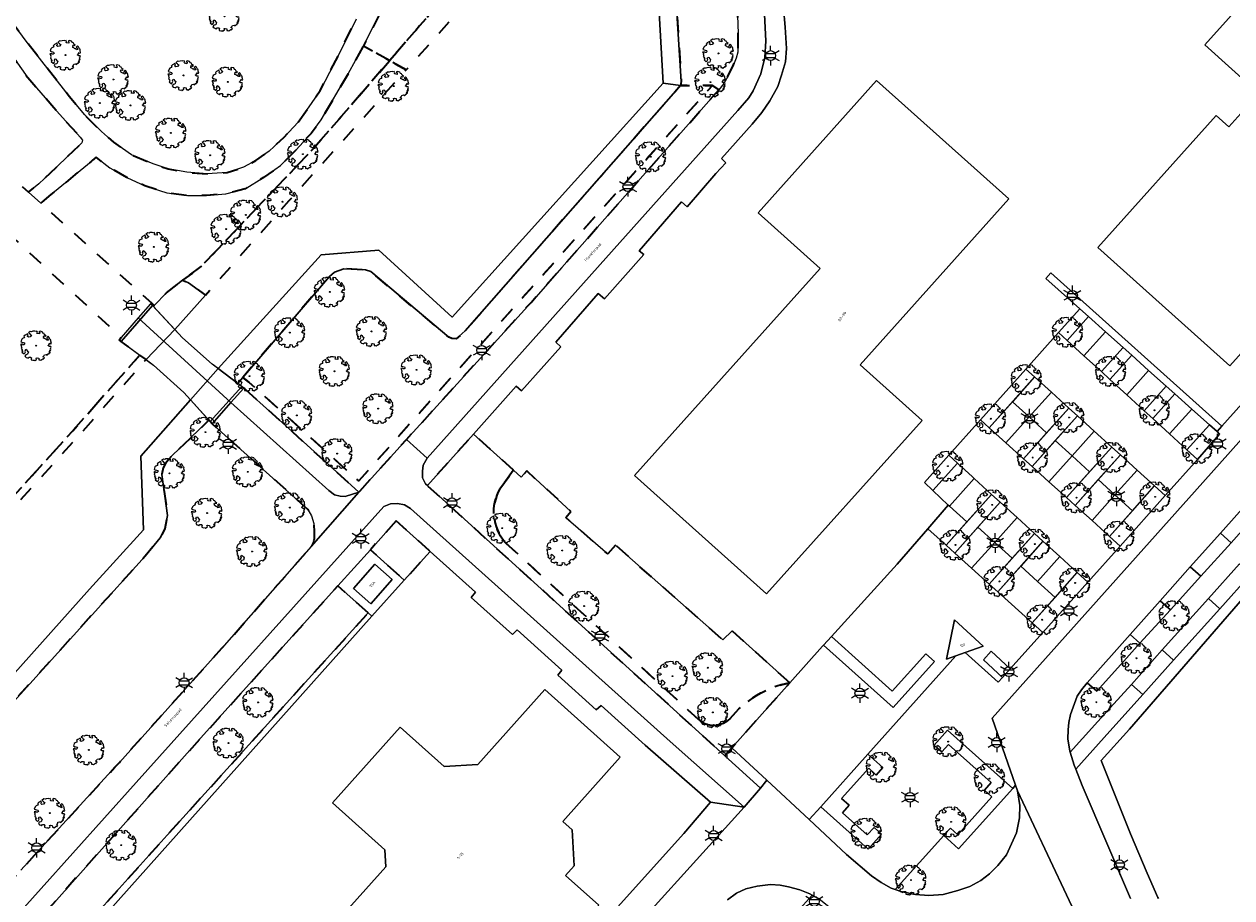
# Model space of a CAD drawing. Extents: x 105780 to 185197, y 477999 to 525027.
# Tile 372 of 562: x 108067 to 108224, y 478850 to 478963. Entities that reach past the tile are written whole.
import ezdxf
from ezdxf.enums import TextEntityAlignment as Align

# ---------------------------------------------------------------- set-up
doc = ezdxf.new("R2010")
doc.units = 0
doc.linetypes.add('XX-HIDDEN', pattern=[4, 2, -2])
for name, color, linetype, lineweight in [('B-GV-GR-BOOM-S', 252, 'Continuous', 25), ('B-GV-GR-HAAG_01-G', 252, 'GR-HAAG1', 13), ('B-GV-GR-MATERIAALGRENS-G', 252, 'XX-HIDDEN', 35), ('B-RO-IE-MEUBILAIR_WEGMEUBILAIR-S', 252, 'Continuous', 25), ('B-WE-GW-WATERGANG_SLOOT_INSTEEK-G', 252, 'Continuous', 30), ('B-XX-KG-KADASTRAAL_BEBOUWING-G', 252, 'Continuous', 20), ('B1-WE-KW-KUNSTWERK_DEK-BRUG', 252, 'Continuous', 18), ('B1-WE-KW-KUNSTWERK_LANDHOOFD-GV', 252, 'Continuous', 18), ('B1-WE-OG-BEBOUWING-T18', 7, 'Continuous', 18), ('B1-WE-OG-TERREIN_ERF-GV', 252, 'Continuous', 18), ('B1-WE-OG-TOPOGRAFIE-T18', 10, 'Continuous', 18), ('B1-WE-VH-VERHARDING_BEDRIJFSVLOERPLAAT-GV', 252, 'Continuous', 18), ('B1-WE-VH-VERHARDING_BETONSTRAATSTEEN-GV', 252, 'Continuous', 18), ('B1-WE-VH-VERHARDING_TEGEL-GV', 252, 'Continuous', 18), ('TIJDELIJK UIT -WE-VH-VERHARDING_ASFALT-GV', 252, 'Continuous', 18)]:
    doc.layers.add(name, color=color, linetype=linetype, lineweight=lineweight)
doc.styles.add('NLCS-ISO', font='NLCS-ISO.ttf')
doc.styles.add('NLCS-ISO-M200-T18', font='NLCS-ISO.ttf', dxfattribs={"height": 0.36})
doc.linetypes.add('GR-HAAG1', pattern='A,6,[176,NLCS.shx,S=0.125,R=0,X=0,Y=0],-2', length=8)

# ---------------------------------------------------------------- blocks, each defined once
blk = doc.blocks.new('B-SIE-WEG_LICHTMAST-SO')
at = {"ltscale": 0.1}
for p, q in [((-1.1, 0.63), (-2.19, 1.27)), ((0, 1.27), (0, 2.53)), ((1.1, 0.63), (2.19, 1.27)), ((-1.1, -0.63), (-2.19, -1.27)), ((0, -1.27), (0, -2.53)), ((1.1, -0.63), (2.19, -1.27))]:
    blk.add_line(p, q, dxfattribs=at)
at = {"flags": 128}
for points in [[(-1.16, 0.5), (1.16, 0.5)], [(-1.16, -0.5), (1.16, -0.5)]]:
    blk.add_lwpolyline(points, dxfattribs=at)
at = {"ltscale": 0.1}
blk.add_circle((0, 0), 1.27, dxfattribs=at)
at = {"style": 'NLCS-ISO'}
blk.add_attdef('TYPE', text='', height=1.8, dxfattribs=at).set_placement((0, 2.53), align=Align.BOTTOM_CENTER)
blk = doc.blocks.new('B-SGR-BOOM_06')
at = {"linetype": 'Continuous', "flags": 128}
blk.add_lwpolyline([(1.08, 1.41), (1.01, 1.58), (0.88, 1.63), (0.78, 1.81), (0.51, 1.88), (0.34, 1.81), (0.44, 1.71), (0.43, 1.52), (0.09, 1.59), (0.14, 1.73), (0.07, 1.88), (-0.06, 1.84), (-0.19, 1.88), (-0.46, 1.86), (-0.6, 1.79), (-0.78, 1.83), (-1.02, 1.64), (-0.85, 1.56), (-0.8, 1.46), (-0.63, 1.37), (-0.8, 1.16), (-1.02, 1.11), (-1.17, 1.24), (-1.05, 1.29), (-1.15, 1.54), (-1.45, 1.37), (-1.6, 1.21), (-1.52, 1.14), (-1.6, 1.01), (-1.77, 0.94), (-1.89, 0.82), (-2, 0.49), (-1.55, 0.37), (-1.48, 0.22), (-1.6, 0.12), (-1.8, 0.12), (-1.84, 0.22), (-2.04, 0.15), (-1.9, -0.07), (-1.97, -0.15), (-1.89, -0.22), (-1.95, -0.4), (-1.81, -0.47), (-1.89, -0.62), (-1.77, -0.64), (-1.72, -0.68), (-1.85, -0.84), (-1.57, -1.07), (-1.47, -0.97), (-1.38, -0.79), (-1.45, -0.7), (-1.37, -0.47), (-1.25, -0.54), (-1.12, -0.7), (-1, -0.8), (-1.12, -1.12), (-1.37, -1.17), (-1.47, -1.36), (-1.33, -1.51), (-1.13, -1.56), (-1.11, -1.61), (-1.08, -1.66), (-0.93, -1.49), (-0.73, -1.49), (-0.63, -1.56), (-0.68, -1.71), (-0.68, -1.84), (-0.46, -1.89), (-0.24, -1.88), (-0.19, -1.98), (-0.09, -1.86), (0.04, -1.79), (-0.02, -1.6), (0.11, -1.56), (0.31, -1.61), (0.34, -1.84), (0.46, -1.83), (0.58, -1.89), (0.83, -1.69), (0.95, -1.74), (0.93, -1.66), (1.06, -1.59), (0.96, -1.49), (0.85, -1.46), (1.03, -1.29), (1.05, -1.19), (1.26, -1.14), (1.42, -1.22), (1.51, -1.12), (1.51, -1.05), (1.65, -1.05), (1.65, -0.95), (1.78, -0.91), (1.78, -0.82), (1.63, -0.82), (1.82, -0.64), (1.7, -0.57), (1.85, -0.62), (1.9, -0.5), (1.82, -0.37), (1.93, -0.18), (1.87, -0.1), (1.7, -0.1), (1.5, 0.03), (1.63, 0.12), (1.75, 0.34), (1.82, 0.24), (1.95, 0.29), (1.87, 0.57), (1.88, 0.75), (1.8, 0.79), (1.67, 1.06), (1.53, 1.21), (1.35, 1.04), (1.47, 0.97), (1.57, 0.72), (1.41, 0.69), (1.33, 0.85), (1.2, 0.82), (1.06, 0.92), (0.9, 1.01), (0.98, 1.07), (0.93, 1.17), (1.01, 1.27), (1.15, 1.22), (1.26, 1.29)], close=True, dxfattribs=at)
blk.add_circle((0, 0), 0.06)
at = {"style": 'NLCS-ISO'}
blk.add_attdef('SOORT', text='', height=0.3, dxfattribs=at).set_placement((0, -0.36), align=Align.TOP_CENTER)

msp = doc.modelspace()

# ---------------------------------------------------------------- linework, layer by layer
at = {"layer": 'B-GV-GR-HAAG_01-G', "flags": 128}
for points in [[(108205.178, 478925.257), (108204.06, 478926.258), (108201.311, 478923.185), (108202.418, 478922.173)], [(108210.766, 478920.255), (108209.648, 478921.255), (108206.847, 478918.125), (108207.955, 478917.113)], [(108198.193, 478917.451), (108197.083, 478918.459), (108191.187, 478911.869), (108192.301, 478910.864)], [(108216.354, 478915.253), (108215.236, 478916.253), (108212.384, 478913.065), (108213.491, 478912.053)], [(108203.745, 478912.408), (108202.635, 478913.417), (108196.757, 478906.847), (108197.871, 478905.843)], [(108222.134, 478910.043), (108221.811, 478910.368), (108220.825, 478911.251), (108217.921, 478908.005), (108219.267, 478906.775)], [(108209.297, 478907.365), (108208.187, 478908.374), (108202.327, 478901.825), (108203.441, 478900.821)], [(108188.211, 478906.293), (108187.104, 478907.304), (108183.939, 478903.767), (108185.031, 478902.74)], [(108215.103, 478902.092), (108213.739, 478903.331), (108207.898, 478896.803), (108209.281, 478895.556)], [(108193.748, 478901.234), (108192.64, 478902.246), (108186.746, 478895.658), (108187.86, 478894.653)], [(108199.285, 478896.176), (108198.178, 478897.187), (108192.316, 478890.635), (108193.429, 478889.63)], [(108205.085, 478890.877), (108203.716, 478892.128), (108197.885, 478885.611), (108199.255, 478884.376)], [(108112.439, 478886.506), (108111.958, 478886.928), (108085.933, 478858.147), (108067.676, 478837.882), (108068.427, 478837.207), (108071.744, 478840.922)], [(108171.893, 478883.862), (108170.882, 478882.753), (108179.896, 478874.668), (108185.24, 478880.62), (108184.124, 478881.622), (108179.782, 478876.786)], [(108192.591, 478881.955), (108191.588, 478880.838), (108194.044, 478878.565), (108195.046, 478879.682)], [(108195.37, 478864.2), (108186.945, 478871.743), (108185.211, 478869.806), (108185.681, 478869.385), (108186.179, 478868.939), (108187.047, 478869.908), (108192.566, 478864.966), (108191.698, 478863.997), (108192.667, 478863.13), (108188.267, 478858.216), (108187.298, 478859.083), (108186.896, 478858.634), (108186.431, 478858.114), (108188.368, 478856.38)], [(108178.384, 478858.284), (108177.914, 478858.706), (108177.416, 478859.151), (108176.549, 478858.183), (108173.329, 478861.065), (108174.196, 478862.034), (108173.228, 478862.901), (108176.724, 478866.806), (108177.692, 478865.938), (108178.56, 478866.907), (108176.623, 478868.641), (108170.525, 478861.831), (108176.65, 478856.347)]]:
    msp.add_lwpolyline(points, close=True, dxfattribs=at)
at = {"layer": 'B-GV-GR-MATERIAALGRENS-G', "flags": 128}
for points in [[(108141.896, 478988.791), (108140.417, 478989.77), (108138.165, 478987.558), (108134.613, 478984.699), (108130.38, 478981.773), (108126.59, 478979.311), (108119.73, 478975.143), (108118.034, 478973.946), (108117.087, 478972.951), (108116.255, 478971.978), (108115.954, 478971.514), (108115.426, 478970.305), (108114.8, 478967.688), (108113.957, 478965.712), (108113.265, 478964.091), (108111.334, 478960.257), (108114.718, 478958.359), (108118.608, 478962.853), (108120.483, 478965.019), (108140.759, 478987.553)], [(108143.754, 478987.331), (108141.896, 478988.791), (108140.759, 478987.553), (108120.483, 478965.019), (108118.608, 478962.853), (108114.718, 478958.359), (108116.863, 478957.157), (108123.393, 478964.455), (108138.88, 478981.893)], [(108113.091, 478971.051), (108113.631, 478972.745), (108113.46, 478973.222), (108113.262, 478973.421), (108113.064, 478973.538), (108112.749, 478973.601), (108112.51, 478973.56), (108109.553, 478972.439), (108105.892, 478971.475), (108101.394, 478970.51), (108096.816, 478969.907), (108093.553, 478969.677), (108089.122, 478970.047), (108084.046, 478971.894), (108079.8, 478973.649), (108071.493, 478977.621), (108064.535, 478980.495), (108060.872, 478981.709), (108057.934, 478982.086), (108056.501, 478982.011), (108055.725, 478981.355), (108055.369, 478980.815), (108055.218, 478980.119), (108055.53, 478979.257), (108056.36, 478978.36), (108062.544, 478967.948), (108065.105, 478964.386), (108065.666, 478963.631), (108067.7, 478960.892), (108073.28, 478953.74), (108075.256, 478951.353), (108077.437, 478949.175), (108078.97, 478947.816), (108081.305, 478946.157), (108084.131, 478945.016), (108086.05, 478944.362), (108088.459, 478943.914), (108091.109, 478943.694), (108093.702, 478943.883), (108095.827, 478944.568), (108097.421, 478945.419), (108099.141, 478946.643), (108101.075, 478948.455), (108102.894, 478950.413), (108105.753, 478954.489), (108108.163, 478959.166), (108110.389, 478963.711), (108112.479, 478969.335), (108112.639, 478969.945)], [(108159.457, 478972.332), (108159.827, 478974.395), (108160.08, 478975.477), (108160.613, 478976.776), (108161.447, 478978.033), (108159.717, 478977.227), (108152.811, 478976.645), (108152.032, 478975.509), (108151.623, 478974.609), (108151.341, 478973.408), (108152.468, 478955.669), (108152.38, 478955.144), (108156.49, 478955.142), (108157.322, 478954.572), (108157.968, 478955.413), (108158.494, 478956.309), (108159.245, 478957.806), (108159.591, 478958.688), (108159.804, 478959.443), (108159.847, 478961.882)], [(108065.445, 478959.626), (108055.571, 478952.743), (108055.444, 478952.604), (108068.003, 478941.331), (108069.325, 478942.434), (108070.77, 478943.799), (108074.906, 478947.706), (108074.98, 478948.075), (108074.691, 478948.467), (108071.27, 478952.233), (108067.879, 478956.119)], [(108114.718, 478958.359), (108111.334, 478960.257), (108109.347, 478956.638), (108105.867, 478950.71), (108104.552, 478948.947), (108102.593, 478946.796), (108100.61, 478944.787), (108098.408, 478943.252), (108096.007, 478941.768), (108093.517, 478941.106), (108091.027, 478940.924), (108088.564, 478940.913), (108085.905, 478941.237), (108083.044, 478942.168), (108080.729, 478943.232), (108078.49, 478944.497), (108076.749, 478945.866), (108076.212, 478945.422), (108076.091, 478945.322), (108070.886, 478941.023), (108069.566, 478939.927), (108083.887, 478927.023), (108084.27, 478926.678), (108085.838, 478928.326), (108087.908, 478929.943), (108090.321, 478931.711), (108104.898, 478947.016)], [(108116.863, 478957.157), (108114.718, 478958.359), (108104.898, 478947.016), (108090.321, 478931.711), (108087.908, 478929.943), (108088.683, 478929.599), (108090.888, 478928.025), (108101.742, 478940.257)], [(108157.322, 478954.572), (108156.49, 478955.142), (108110.718, 478903.985), (108096.492, 478916.779), (108095.709, 478917.37), (108095.056, 478916.61), (108095.575, 478916.219), (108095.855, 478916.007), (108102.088, 478910.371), (108110.736, 478902.55), (108116.9, 478909.335), (108133.027, 478927.086), (108137.021, 478931.605)], [(108095.709, 478917.37), (108096.492, 478916.779), (108110.718, 478903.985), (108156.49, 478955.142), (108152.38, 478955.144), (108124.493, 478923.4), (108123.329, 478922.376), (108122.77, 478922.397), (108122.366, 478922.599), (108112.273, 478931.06), (108111.621, 478931.281), (108108.797, 478931.436), (108107.589, 478930.979), (108106.92, 478930.422)], [(108064.796, 478936.562), (108063.682, 478935.64), (108062.789, 478934.901), (108058.184, 478932.329), (108056.107, 478931.335), (108054.525, 478930.881), (108052.989, 478930.34), (108050.82, 478929.391), (108047.116, 478926.678), (108046.168, 478925.728), (108052.415, 478914.875), (108060.553, 478905.906), (108065.653, 478901.583), (108073.712, 478910.475), (108082.393, 478920.271), (108079.996, 478922.023), (108079.712, 478922.23), (108079.992, 478922.552)], [(108083.204, 478919.678), (108082.393, 478920.271), (108073.712, 478910.475), (108065.653, 478901.583), (108066.397, 478900.915), (108074.457, 478909.808)], [(108091.741, 478911.392), (108091.505, 478911.653), (108091.34, 478911.836), (108086.468, 478907.148), (108085.697, 478906.246), (108085.418, 478905.667), (108085.251, 478904.825), (108085.976, 478899.518), (108085.646, 478897.782), (108085.037, 478896.62), (108083.096, 478894.266), (108062.45, 478871.496), (108040.219, 478846.451), (108039.522, 478846.086), (108038.119, 478845.963), (108031.682, 478846.108), (108030.67, 478845.795), (108029.504, 478844.797), (108010.175, 478822.752), (107946.4, 478751.732), (107925.562, 478728.26), (107905.809, 478706.648), (107904.806, 478705.728), (107898.836, 478700.882), (107873.965, 478683.262), (107859.619, 478673.538), (107856.058, 478671.377), (107840.859, 478661.756), (107840.719, 478659.482), (107829.388, 478649.192), (107815.598, 478636.938), (107816.985, 478636.144), (107818.294, 478635.312), (107818.409, 478635.239), (107819.633, 478637.361), (107820.695, 478638.681), (107823.748, 478641.848), (107825.834, 478643.823), (107827.896, 478645.667), (107830.192, 478647.546), (107835.44, 478651.466), (107861.534, 478669.196), (107864.132, 478670.833), (107876.859, 478679.394), (107889.115, 478687.853), (107894.909, 478691.791), (107898.65, 478694.48), (107904.006, 478699.058), (107906.505, 478701.391), (107911.141, 478706.391), (107915.635, 478711.394), (107924.297, 478720.738), (107935.031, 478732.758), (107944.775, 478743.508), (107955.949, 478755.954), (107965.704, 478766.821), (107982.639, 478785.684), (108000, 478805.115), (108008.702, 478814.902), (108016.492, 478823.31), (108017.159, 478823.725), (108017.478, 478823.789), (108040.861, 478825.137), (108041.392, 478825.308), (108042.522, 478826.265), (108054.263, 478839.153), (108066.995, 478853.622), (108079.169, 478866.934), (108079.744, 478867.574), (108093.019, 478882.345), (108104.584, 478895.504), (108105.002, 478896.445), (108105.013, 478897.469), (108104.932, 478898.499), (108104.622, 478899.485), (108104.158, 478900.291)], [(108115.581, 478898.803), (108112.233, 478895.089), (108116.626, 478891.154), (108119.973, 478894.868)], [(108111.958, 478886.928), (108108.002, 478890.395), (108090.238, 478870.688), (108063.964, 478841.22), (108067.676, 478837.882), (108085.933, 478858.147)]]:
    msp.add_lwpolyline(points, close=True, dxfattribs=at)
for points in [[(108130.755, 478905.359), (108125.597, 478910.03), (108119.61, 478903.394), (108158.101, 478868.434), (108159.006, 478869.448), (108166.511, 478877.858)], [(108143.965, 478895.68), (108142.956, 478894.54), (108137.508, 478899.27), (108138.173, 478900.048), (108132.464, 478905.289), (108131.752, 478904.456), (108130.755, 478905.359), (108129.004, 478902.977)], [(108129.004, 478902.977), (108130.755, 478905.359)], [(108129.631, 478896.083), (108154.937, 478872.901)], [(108154.937, 478872.901), (108129.631, 478896.083)], [(108166.511, 478877.858), (108159.074, 478884.58), (108157.829, 478883.433), (108143.965, 478895.68)]]:
    msp.add_lwpolyline(points, dxfattribs=at)
for points in [[(108129.004, 478902.977, 0.3111259), (108129.631, 478896.083)], [(108129.631, 478896.083, -0.3111259), (108129.004, 478902.977)], [(108158.757, 478873.195, -0.181751), (108166.511, 478877.858)], [(108166.511, 478877.858, 0.181751), (108158.757, 478873.195)], [(108154.937, 478872.901, 0.3523642), (108158.757, 478873.195)], [(108158.757, 478873.195, -0.3523642), (108154.937, 478872.901)]]:
    msp.add_lwpolyline(points, format="xyb", dxfattribs=at)
at = {"layer": 'B-WE-GW-WATERGANG_SLOOT_INSTEEK-G', "flags": 128}
for points in [[(108152.032, 478975.509), (108148.948, 478976.052), (108150.118, 478955.441), (108152.38, 478955.144), (108152.468, 478955.669), (108151.341, 478973.408), (108151.623, 478974.609)], [(108113.321, 478933.847), (108105.857, 478933.25), (108092.516, 478918.529), (108095.056, 478916.61), (108095.709, 478917.37), (108106.92, 478930.422), (108107.589, 478930.979), (108108.797, 478931.436), (108111.621, 478931.281), (108112.273, 478931.06), (108122.366, 478922.599), (108122.77, 478922.397), (108123.329, 478922.376), (108124.493, 478923.4), (108152.38, 478955.144), (108150.118, 478955.441), (108122.805, 478925.184)], [(108090.888, 478928.025), (108088.683, 478929.599), (108087.908, 478929.943), (108085.838, 478928.326), (108084.27, 478926.678), (108084.155, 478926.557), (108086.923, 478923.557)]]:
    msp.add_lwpolyline(points, close=True, dxfattribs=at)
msp.add_lwpolyline([(108040.219, 478846.451), (108062.45, 478871.496), (108083.096, 478894.266), (108085.037, 478896.62), (108085.646, 478897.782), (108085.976, 478899.518), (108085.251, 478904.825), (108085.418, 478905.667), (108085.697, 478906.246), (108086.468, 478907.148), (108091.34, 478911.836), (108088.968, 478914.46), (108082.536, 478907.184), (108082.851, 478897.674), (108075.864, 478889.981), (108057.256, 478869.173), (108046.692, 478857.464), (108038.681, 478848.432)], dxfattribs=at)
at = {"layer": 'B-XX-KG-KADASTRAAL_BEBOUWING-G', "flags": 128}
for points in [[(108252.625, 478962.134), (108235.546, 478977.46), (108220.232, 478960.394), (108227.217, 478954.126), (108223.33, 478949.795), (108221.707, 478951.251), (108206.397, 478934.189), (108223.454, 478918.883), (108238.767, 478935.948), (108231.791, 478942.207), (108235.685, 478946.546), (108237.321, 478945.078)], [(108194.85, 478940.46), (108177.75, 478955.8), (108162.41, 478938.69), (108170.45, 478931.48), (108146.42, 478904.7), (108163.52, 478889.36), (108183.66, 478911.79), (108175.61, 478919)], [(108115.05, 478891.25), (108112.8, 478893.22), (108110.04, 478890.08), (108112.286, 478888.106)], [(108188.022, 478881.373), (108189.215, 478881.79), (108191.556, 478882.608), (108187.824, 478886.007), (108186.784, 478880.94)], [(108138.6, 478854.19), (108138.34, 478858.83), (108137.12, 478859.93), (108144.57, 478868.24), (108134.81, 478877), (108126.12, 478867.28), (108121.77, 478867.05), (108116.08, 478872.12), (108107.31, 478862.36), (108114.105, 478856.278), (108114.23, 478854.046), (108100.92, 478839.2), (108110.7, 478830.45), (108123.007, 478844.181), (108127.355, 478844.418), (108133.04, 478839.33), (108141.82, 478849.11), (108137.5, 478852.95)]]:
    msp.add_lwpolyline(points, close=True, dxfattribs=at)
at = {"layer": 'B1-WE-KW-KUNSTWERK_DEK-BRUG', "flags": 128}
msp.add_lwpolyline([(108079.712, 478922.23), (108079.996, 478922.023), (108084.17, 478918.972), (108088.106, 478915.415), (108091.505, 478911.653), (108091.741, 478911.392), (108094.168, 478914.115), (108095.855, 478916.007), (108095.575, 478916.219), (108091.761, 478919.099), (108087.903, 478922.494), (108084.034, 478926.663), (108083.771, 478926.893), (108082.198, 478925.085), (108079.992, 478922.552)], close=True, dxfattribs=at)
at = {"layer": 'B1-WE-KW-KUNSTWERK_LANDHOOFD-GV', "flags": 128}
for points in [[(108084.034, 478926.663), (108083.771, 478926.893), (108082.198, 478925.085), (108079.992, 478922.552), (108079.712, 478922.23), (108079.996, 478922.023)], [(108095.855, 478916.007), (108095.575, 478916.219), (108091.505, 478911.653), (108091.741, 478911.392), (108094.168, 478914.115)]]:
    msp.add_lwpolyline(points, close=True, dxfattribs=at)
at = {"layer": 'B1-WE-OG-TERREIN_ERF-GV', "flags": 128}
for points in [[(108252.625, 478962.134), (108237.321, 478945.078), (108235.685, 478946.546), (108231.791, 478942.207), (108238.767, 478935.948), (108223.454, 478918.883), (108206.397, 478934.189), (108221.707, 478951.251), (108223.33, 478949.795), (108227.217, 478954.126), (108220.232, 478960.394), (108235.546, 478977.46)], [(108194.85, 478940.46), (108175.61, 478919), (108183.66, 478911.79), (108163.52, 478889.36), (108146.42, 478904.7), (108170.45, 478931.48), (108162.41, 478938.69), (108177.75, 478955.8)], [(108200.307, 478930.893), (108199.662, 478930.195), (108204.06, 478926.258), (108205.178, 478925.257), (108207.372, 478923.292), (108209.648, 478921.255), (108210.766, 478920.255), (108212.96, 478918.29), (108215.236, 478916.253), (108216.354, 478915.253), (108218.548, 478913.288), (108220.825, 478911.251), (108221.811, 478910.368), (108222.416, 478911.075)], [(108189.446, 478898.675), (108187.179, 478900.725), (108187.029, 478900.861), (108184.394, 478897.779), (108186.746, 478895.658)], [(108192.316, 478890.635), (108190.046, 478892.681), (108187.86, 478894.653), (108186.746, 478895.658), (108184.394, 478897.779), (108180.423, 478893.219), (108171.893, 478883.862), (108179.782, 478876.786), (108184.124, 478881.622), (108185.24, 478880.62), (108179.896, 478874.668), (108170.882, 478882.753), (108170.758, 478882.617), (108166.511, 478877.858), (108159.006, 478869.448), (108163.563, 478865.264), (108169.034, 478860.166), (108170.525, 478861.831), (108176.623, 478868.641), (108188.022, 478881.373), (108186.784, 478880.94), (108187.824, 478886.007), (108191.556, 478882.608), (108189.215, 478881.79), (108193.497, 478877.955), (108194.044, 478878.565), (108191.588, 478880.838), (108192.591, 478881.955), (108195.046, 478879.682), (108199.255, 478884.376), (108197.885, 478885.611), (108193.429, 478889.63)], [(108116.626, 478891.154), (108112.233, 478895.089), (108108.002, 478890.395), (108111.958, 478886.928), (108112.439, 478886.506)], [(108115.05, 478891.25), (108112.286, 478888.106), (108110.04, 478890.08), (108112.8, 478893.22)], [(108198.579, 478890.969), (108196.398, 478892.949), (108193.429, 478889.63), (108197.885, 478885.611), (108200.841, 478888.915)], [(108138.6, 478854.19), (108137.5, 478852.95), (108141.82, 478849.11), (108133.04, 478839.33), (108127.355, 478844.418), (108123.007, 478844.181), (108110.7, 478830.45), (108100.92, 478839.2), (108114.23, 478854.046), (108114.105, 478856.278), (108107.31, 478862.36), (108116.08, 478872.12), (108121.77, 478867.05), (108126.12, 478867.28), (108134.81, 478877), (108144.57, 478868.24), (108137.12, 478859.93), (108138.34, 478858.83)], [(108159.006, 478869.448), (108158.101, 478868.434), (108162.724, 478864.227), (108163.563, 478865.264)]]:
    msp.add_lwpolyline(points, close=True, dxfattribs=at)
for points in [[(108165.715, 478965.204), (108165.924, 478962.694), (108166.088, 478959.934), (108165.94, 478958.186), (108165.452, 478956.464), (108164.957, 478955.013), (108163.94, 478953.157), (108162.897, 478951.639), (108161.639, 478950.138), (108157.664, 478945.696), (108158.251, 478945.154), (108156.963, 478943.752), (108153.245, 478939.432), (108152.48, 478940.111), (108147.029, 478933.764), (108147.612, 478933.265), (108142.516, 478927.529), (108141.708, 478928.244), (108136.216, 478921.932), (108136.871, 478921.349), (108131.786, 478915.627), (108131.115, 478916.248), (108125.597, 478910.03), (108130.755, 478905.359), (108131.752, 478904.456), (108132.464, 478905.289), (108138.173, 478900.048), (108137.508, 478899.27), (108142.956, 478894.54), (108143.965, 478895.68), (108157.829, 478883.433), (108159.074, 478884.58), (108166.511, 478877.858), (108170.758, 478882.617), (108170.882, 478882.753), (108171.893, 478883.862), (108180.423, 478893.219), (108184.394, 478897.779), (108187.029, 478900.861), (108185.031, 478902.74), (108183.939, 478903.767), (108187.104, 478907.304), (108191.187, 478911.869), (108197.083, 478918.459), (108201.311, 478923.185), (108204.06, 478926.258), (108199.662, 478930.195), (108200.307, 478930.893), (108222.416, 478911.075), (108244.227, 478935.398)], [(108236.066, 478901.384), (108210.478, 478871.872), (108206.817, 478867.816), (108210.591, 478858.316), (108212.751, 478853.225), (108214.162, 478850.096), (108214.224, 478849.974)], [(108121.631, 478823.755), (108152.804, 478858.386), (108156.246, 478862.412), (108147.779, 478869.796), (108142.117, 478874.95), (108141.463, 478874.355), (108136.487, 478878.85), (108137.005, 478879.513), (108131.235, 478884.71), (108130.62, 478884.131), (108125.271, 478888.921), (108125.852, 478889.601), (108119.973, 478894.868), (108116.626, 478891.154), (108112.439, 478886.506), (108071.744, 478840.922)]]:
    msp.add_lwpolyline(points, dxfattribs=at)
at = {"layer": 'B1-WE-VH-VERHARDING_BEDRIJFSVLOERPLAAT-GV', "flags": 128}
for points in [[(108226.195, 478891.915), (108224.725, 478893.246), (108220.707, 478888.78), (108222.18, 478887.459)], [(108216.189, 478880.799), (108214.729, 478882.142), (108210.729, 478877.667), (108212.217, 478876.355)]]:
    msp.add_lwpolyline(points, close=True, dxfattribs=at)
at = {"layer": 'B1-WE-VH-VERHARDING_BETONSTRAATSTEEN-GV', "flags": 128}
for points in [[(108244.227, 478935.398), (108222.416, 478911.075), (108221.811, 478910.368), (108222.134, 478910.043), (108219.267, 478906.775), (108215.103, 478902.092), (108209.281, 478895.556), (108205.085, 478890.877), (108199.255, 478884.376), (108195.046, 478879.682), (108194.044, 478878.565), (108193.497, 478877.955), (108189.215, 478881.79), (108188.022, 478881.373), (108176.623, 478868.641), (108178.56, 478866.907), (108177.692, 478865.938), (108176.724, 478866.806), (108173.228, 478862.901), (108174.196, 478862.034), (108173.329, 478861.065), (108176.549, 478858.183), (108177.416, 478859.151), (108177.914, 478858.706), (108178.384, 478858.284), (108176.65, 478856.347), (108170.525, 478861.831), (108169.034, 478860.166), (108173.876, 478855.654), (108177.085, 478852.886), (108178.344, 478852.026), (108179.656, 478851.312), (108180.17, 478851.121), (108186.431, 478858.114), (108186.896, 478858.634), (108187.298, 478859.083), (108188.267, 478858.216), (108192.667, 478863.13), (108191.698, 478863.997), (108192.566, 478864.966), (108187.047, 478869.908), (108186.179, 478868.939), (108185.681, 478869.385), (108185.211, 478869.806), (108186.945, 478871.743), (108195.37, 478864.2), (108195.744, 478864.618), (108192.723, 478873.313), (108219.958, 478903.789), (108247.193, 478934.265)], [(108247.193, 478934.265), (108219.958, 478903.789), (108192.723, 478873.313), (108195.744, 478864.618), (108195.994, 478863.899), (108204.436, 478845.956)], [(108210.598, 478849.947), (108204.374, 478864.593), (108203.539, 478866.705), (108203.341, 478867.207), (108202.802, 478868.89), (108202.758, 478869.027), (108202.504, 478870.614), (108202.543, 478871.783), (108202.637, 478872.736), (108202.829, 478873.748), (108203.706, 478876.123), (108204.25, 478876.956), (108204.996, 478877.882), (108210.551, 478884.115), (108214.448, 478888.487), (108218.344, 478892.859), (108222.24, 478897.231), (108226.137, 478901.602)], [(108214.224, 478849.974), (108214.162, 478850.096), (108212.751, 478853.225), (108210.591, 478858.316), (108206.817, 478867.816), (108210.478, 478871.872), (108236.066, 478901.384)], [(108226.461, 478899.11), (108223.636, 478895.996), (108219.702, 478891.657), (108215.767, 478887.319), (108211.833, 478882.981), (108210.096, 478881.066), (108206.254, 478876.769), (108204.996, 478877.882), (108204.25, 478876.956), (108203.706, 478876.123), (108202.829, 478873.748), (108202.637, 478872.736), (108202.543, 478871.783), (108202.504, 478870.614), (108202.758, 478869.027), (108202.802, 478868.89), (108207.978, 478874.644), (108210.729, 478877.667), (108214.729, 478882.142), (108220.707, 478888.78), (108224.725, 478893.246)], [(108226.195, 478891.915), (108222.18, 478887.459), (108216.189, 478880.799), (108212.217, 478876.355), (108207.2, 478870.79), (108203.539, 478866.705), (108204.374, 478864.593), (108210.598, 478849.947)], [(108204.436, 478845.956), (108195.994, 478863.899), (108196.284, 478862.017), (108196.228, 478860.406), (108195.85, 478858.447), (108194.57, 478855.6), (108193.458, 478854.243), (108192.378, 478853.148), (108191.254, 478852.283), (108189.812, 478851.497), (108188.246, 478850.986), (108186.382, 478850.464), (108184.512, 478850.357), (108182.78, 478850.468), (108180.897, 478850.852), (108180.17, 478851.121), (108179.656, 478851.312), (108178.344, 478852.026), (108177.085, 478852.886), (108173.876, 478855.654), (108169.034, 478860.166), (108163.563, 478865.264), (108162.724, 478864.227), (108160.623, 478861.769), (108148.279, 478848.147)], [(108158.465, 478849.772), (108159.601, 478850.651), (108160.827, 478851.213), (108162.288, 478851.574), (108164.036, 478851.762), (108165.272, 478851.69), (108166.35, 478851.49), (108167.807, 478851.085), (108169.117, 478850.566), (108169.426, 478850.388), (108170.324, 478849.87)]]:
    msp.add_lwpolyline(points, dxfattribs=at)
for points in [[(108205.178, 478925.257), (108202.418, 478922.173), (108204.592, 478920.186), (108207.372, 478923.292)], [(108212.384, 478913.065), (108210.129, 478915.126), (108207.955, 478917.113), (108206.847, 478918.125), (108204.592, 478920.186), (108202.418, 478922.173), (108201.311, 478923.185), (108197.083, 478918.459), (108198.193, 478917.451), (108200.373, 478915.471), (108202.635, 478913.417), (108203.745, 478912.408), (108205.925, 478910.428), (108208.187, 478908.374), (108209.297, 478907.365), (108211.477, 478905.385), (108213.739, 478903.331), (108215.103, 478902.092), (108219.267, 478906.775), (108217.921, 478908.005), (108215.665, 478910.066), (108213.491, 478912.053)], [(108209.648, 478921.255), (108207.372, 478923.292), (108204.592, 478920.186), (108206.847, 478918.125)], [(108212.96, 478918.29), (108210.766, 478920.255), (108207.955, 478917.113), (108210.129, 478915.126)], [(108200.373, 478915.471), (108198.193, 478917.451), (108195.318, 478914.237), (108197.498, 478912.258)], [(108215.236, 478916.253), (108212.96, 478918.29), (108210.129, 478915.126), (108212.384, 478913.065)], [(108202.635, 478913.417), (108200.373, 478915.471), (108197.498, 478912.258), (108199.76, 478910.204)], [(108197.498, 478912.258), (108195.318, 478914.237), (108192.301, 478910.864), (108194.487, 478908.893)], [(108218.548, 478913.288), (108216.354, 478915.253), (108213.491, 478912.053), (108215.665, 478910.066)], [(108199.76, 478910.204), (108197.498, 478912.258), (108194.487, 478908.893), (108196.757, 478906.847)], [(108205.925, 478910.428), (108203.745, 478912.408), (108200.87, 478909.195), (108203.05, 478907.215)], [(108220.825, 478911.251), (108218.548, 478913.288), (108215.665, 478910.066), (108217.921, 478908.005)], [(108202.327, 478901.825), (108200.058, 478903.871), (108197.871, 478905.843), (108196.757, 478906.847), (108194.487, 478908.893), (108192.301, 478910.864), (108191.187, 478911.869), (108187.104, 478907.304), (108188.211, 478906.293), (108190.166, 478904.507), (108190.384, 478904.307), (108192.64, 478902.246), (108193.748, 478901.234), (108195.922, 478899.248), (108198.178, 478897.187), (108199.285, 478896.176), (108201.46, 478894.189), (108203.716, 478892.128), (108205.085, 478890.877), (108209.281, 478895.556), (108207.898, 478896.803), (108205.629, 478898.849), (108203.441, 478900.821)], [(108203.05, 478907.215), (108200.87, 478909.195), (108197.871, 478905.843), (108200.058, 478903.871)], [(108208.187, 478908.374), (108205.925, 478910.428), (108203.05, 478907.215), (108205.312, 478905.161)], [(108190.384, 478904.307), (108190.166, 478904.507), (108188.211, 478906.293), (108185.031, 478902.74), (108187.029, 478900.861), (108187.179, 478900.725)], [(108203.05, 478907.215), (108200.058, 478903.871), (108202.327, 478901.825), (108205.312, 478905.161)], [(108211.477, 478905.385), (108209.297, 478907.365), (108206.422, 478904.152), (108208.602, 478902.172)], [(108211.477, 478905.385), (108208.602, 478902.172), (108210.864, 478900.118), (108213.739, 478903.331)], [(108192.64, 478902.246), (108190.384, 478904.307), (108187.179, 478900.725), (108189.446, 478898.675)], [(108208.602, 478902.172), (108206.422, 478904.152), (108203.441, 478900.821), (108205.629, 478898.849)], [(108195.922, 478899.248), (108193.748, 478901.234), (108190.861, 478898.008), (108193.041, 478896.028)], [(108210.864, 478900.118), (108208.602, 478902.172), (108205.629, 478898.849), (108207.898, 478896.803)], [(108226.461, 478899.11), (108227.553, 478900.35), (108226.137, 478901.602), (108222.24, 478897.231), (108223.636, 478895.996)], [(108198.178, 478897.187), (108195.922, 478899.248), (108193.041, 478896.028), (108195.303, 478893.974)], [(108190.861, 478898.008), (108187.86, 478894.653), (108190.046, 478892.681), (108193.041, 478896.028)], [(108223.636, 478895.996), (108222.24, 478897.231), (108218.344, 478892.859), (108219.702, 478891.657)], [(108195.303, 478893.974), (108193.041, 478896.028), (108190.046, 478892.681), (108192.316, 478890.635)], [(108201.46, 478894.189), (108199.285, 478896.176), (108196.398, 478892.949), (108198.579, 478890.969)], [(108203.716, 478892.128), (108201.46, 478894.189), (108198.579, 478890.969), (108200.841, 478888.915)], [(108219.702, 478891.657), (108218.344, 478892.859), (108214.448, 478888.487), (108215.767, 478887.319)], [(108222.18, 478887.459), (108220.707, 478888.78), (108214.729, 478882.142), (108216.189, 478880.799)], [(108215.767, 478887.319), (108214.448, 478888.487), (108210.551, 478884.115), (108211.833, 478882.981)], [(108210.096, 478881.066), (108211.833, 478882.981), (108210.551, 478884.115), (108204.996, 478877.882), (108206.254, 478876.769)], [(108212.217, 478876.355), (108210.729, 478877.667), (108207.978, 478874.644), (108202.802, 478868.89), (108203.341, 478867.207), (108203.539, 478866.705), (108207.2, 478870.79)], [(108195.85, 478858.447), (108196.228, 478860.406), (108196.284, 478862.017), (108195.994, 478863.899), (108195.744, 478864.618), (108195.37, 478864.2), (108188.368, 478856.38), (108186.431, 478858.114), (108180.17, 478851.121), (108180.897, 478850.852), (108182.78, 478850.468), (108184.512, 478850.357), (108186.382, 478850.464), (108188.246, 478850.986), (108189.812, 478851.497), (108191.254, 478852.283), (108192.378, 478853.148), (108193.458, 478854.243), (108194.57, 478855.6)]]:
    msp.add_lwpolyline(points, close=True, dxfattribs=at)
at = {"layer": 'B1-WE-VH-VERHARDING_TEGEL-GV', "flags": 128}
for points in [[(108163.067, 478967.756), (108163.406, 478960.929), (108163.29, 478958.769), (108162.781, 478956.657), (108161.776, 478954.441), (108161.21, 478953.554), (108159.809, 478951.916), (108142.712, 478932.791), (108119.576, 478906.912), (108119.062, 478906.029), (108118.965, 478905.27), (108118.994, 478904.405), (108119.38, 478903.619), (108119.61, 478903.394), (108125.597, 478910.03), (108131.115, 478916.248), (108131.786, 478915.627), (108136.871, 478921.349), (108136.216, 478921.932), (108141.708, 478928.244), (108142.516, 478927.529), (108147.612, 478933.265), (108147.029, 478933.764), (108152.48, 478940.111), (108153.245, 478939.432), (108156.963, 478943.752), (108158.251, 478945.154), (108157.664, 478945.696), (108161.639, 478950.138), (108162.897, 478951.639), (108163.94, 478953.157), (108164.957, 478955.013), (108165.452, 478956.464), (108165.94, 478958.186), (108166.088, 478959.934), (108165.924, 478962.694), (108165.715, 478965.204)], [(108063.964, 478841.22), (108090.238, 478870.688), (108108.002, 478890.395), (108112.233, 478895.089), (108115.581, 478898.803), (108119.973, 478894.868), (108125.852, 478889.601), (108125.271, 478888.921), (108130.62, 478884.131), (108131.235, 478884.71), (108137.005, 478879.513), (108136.487, 478878.85), (108141.463, 478874.355), (108142.117, 478874.95), (108147.779, 478869.796), (108156.246, 478862.412), (108160.623, 478861.769), (108151.045, 478870.271), (108117.426, 478900.434), (108116.651, 478900.905), (108115.745, 478901.054), (108114.816, 478901.008), (108113.972, 478900.695), (108081.931, 478864.984), (108049.094, 478828.385)], [(108148.279, 478848.147), (108160.623, 478861.769), (108156.246, 478862.412), (108152.804, 478858.386), (108121.631, 478823.755)], [(108166.672, 478847.369), (108169.426, 478850.388), (108169.117, 478850.566), (108167.807, 478851.085), (108166.35, 478851.49), (108165.272, 478851.69), (108164.036, 478851.762), (108162.288, 478851.574), (108160.827, 478851.213), (108159.601, 478850.651), (108158.465, 478849.772)]]:
    msp.add_lwpolyline(points, dxfattribs=at)
for points in [[(108086.923, 478923.557), (108084.155, 478926.557), (108084.034, 478926.663), (108079.996, 478922.023), (108082.393, 478920.271), (108083.204, 478919.678)], [(108092.516, 478918.529), (108088.968, 478914.46), (108091.34, 478911.836), (108091.505, 478911.653), (108095.575, 478916.219), (108095.056, 478916.61)], [(108095.855, 478916.007), (108094.168, 478914.115), (108106.841, 478902.755), (108107.573, 478902.177), (108108.324, 478902.016), (108108.974, 478901.989), (108110.736, 478902.55), (108102.088, 478910.371)], [(108179.502, 478843.97), (108178.993, 478844.212), (108174.884, 478846.404), (108173.018, 478847.735), (108170.324, 478849.87), (108169.426, 478850.388), (108166.672, 478847.369), (108171.952, 478842.638), (108178.908, 478836.523), (108178.906, 478836.212), (108178.803, 478836.035), (108184.424, 478831.253), (108185.27, 478830.05)]]:
    msp.add_lwpolyline(points, close=True, dxfattribs=at)
at = {"layer": 'TIJDELIJK UIT -WE-VH-VERHARDING_ASFALT-GV', "flags": 128}
for points in [[(108159.457, 478972.332), (108159.847, 478961.882), (108159.804, 478959.443), (108159.591, 478958.688), (108159.245, 478957.806), (108158.494, 478956.309), (108157.968, 478955.413), (108157.322, 478954.572), (108137.021, 478931.605), (108133.027, 478927.086), (108116.9, 478909.335), (108119.576, 478906.912), (108142.712, 478932.791), (108159.809, 478951.916), (108161.21, 478953.554), (108161.776, 478954.441), (108162.781, 478956.657), (108163.29, 478958.769), (108163.406, 478960.929), (108163.067, 478967.756)], [(108065.445, 478959.626), (108067.879, 478956.119), (108071.27, 478952.233), (108074.691, 478948.467), (108074.98, 478948.075), (108074.906, 478947.706), (108070.77, 478943.799), (108069.325, 478942.434), (108068.003, 478941.331), (108069.566, 478939.927), (108070.886, 478941.023), (108076.091, 478945.322), (108076.212, 478945.422), (108076.749, 478945.866), (108078.49, 478944.497), (108080.729, 478943.232), (108083.044, 478942.168), (108085.905, 478941.237), (108088.564, 478940.913), (108091.027, 478940.924), (108093.517, 478941.106), (108096.007, 478941.768), (108098.408, 478943.252), (108100.61, 478944.787), (108102.593, 478946.796), (108104.552, 478948.947), (108105.867, 478950.71), (108109.347, 478956.638), (108111.334, 478960.257), (108113.265, 478964.091)], [(108110.389, 478963.711), (108108.163, 478959.166), (108105.753, 478954.489), (108102.894, 478950.413), (108101.075, 478948.455), (108099.141, 478946.643), (108097.421, 478945.419), (108095.827, 478944.568), (108093.702, 478943.883), (108091.109, 478943.694), (108088.459, 478943.914), (108086.05, 478944.362), (108084.131, 478945.016), (108081.305, 478946.157), (108078.97, 478947.816), (108077.437, 478949.175), (108075.256, 478951.353), (108073.28, 478953.74), (108067.7, 478960.892), (108065.666, 478963.631)], [(108049.094, 478828.385), (108081.931, 478864.984), (108113.972, 478900.695), (108114.816, 478901.008), (108115.745, 478901.054), (108116.651, 478900.905), (108117.426, 478900.434), (108151.045, 478870.271), (108160.623, 478861.769), (108162.724, 478864.227), (108158.101, 478868.434), (108119.61, 478903.394), (108119.38, 478903.619), (108118.994, 478904.405), (108118.965, 478905.27), (108119.062, 478906.029), (108119.576, 478906.912), (108116.9, 478909.335), (108110.736, 478902.55), (108104.584, 478895.504), (108093.019, 478882.345), (108079.744, 478867.574), (108079.169, 478866.934), (108066.995, 478853.622)]]:
    msp.add_lwpolyline(points, dxfattribs=at)
for points in [[(108082.198, 478925.085), (108094.168, 478914.115), (108095.855, 478916.007), (108095.056, 478916.61), (108092.516, 478918.529), (108091.761, 478919.099), (108087.903, 478922.494), (108086.923, 478923.557), (108084.155, 478926.557), (108083.807, 478926.934)], [(108082.198, 478925.085), (108079.992, 478922.552), (108079.712, 478922.23), (108082.393, 478920.271), (108083.204, 478919.678), (108084.17, 478918.972), (108088.106, 478915.415), (108088.968, 478914.46), (108091.741, 478911.392), (108094.168, 478914.115)], [(108094.168, 478914.115), (108091.741, 478911.392), (108104.158, 478900.291), (108104.622, 478899.485), (108104.932, 478898.499), (108105.013, 478897.469), (108105.002, 478896.445), (108104.584, 478895.504), (108110.736, 478902.55), (108108.974, 478901.989), (108108.324, 478902.016), (108107.573, 478902.177), (108106.841, 478902.755)]]:
    msp.add_lwpolyline(points, close=True, dxfattribs=at)

# ---------------------------------------------------------------- block references
at = {"layer": 'B-GV-GR-BOOM-S', "linetype": 'Continuous', "lineweight": 0}
for p in [(108093.333, 478964.097), (108072.784, 478959.079), (108157.271, 478959.292), (108078.971, 478955.92), (108088.059, 478956.444), (108093.767, 478955.602), (108115.248, 478955.057), (108156.233, 478955.575), (108077.213, 478952.868), (108081.201, 478952.573), (108086.425, 478949), (108103.506, 478946.258), (108091.499, 478946.109), (108148.528, 478945.917), (108100.866, 478940.1), (108096.11, 478938.401), (108093.582, 478936.568), (108084.2, 478934.254), (108106.972, 478928.431), (108101.812, 478923.182), (108112.397, 478923.335), (108202.485, 478923.238), (108068.992, 478921.485), (108107.593, 478918.166), (108118.214, 478918.362), (108208.063, 478918.181), (108096.604, 478917.541), (108197.148, 478917.107), (108102.714, 478912.46), (108113.244, 478913.335), (108192.518, 478912.03), (108202.663, 478912.194), (108213.718, 478913.13), (108090.887, 478910.292), (108107.933, 478907.518), (108219.25, 478908.159), (108186.986, 478905.897), (108197.95, 478907), (108208.221, 478907.038), (108086.239, 478904.968), (108096.353, 478905.161), (108203.615, 478901.82), (108213.803, 478901.93), (108091.096, 478899.827), (108101.82, 478900.536), (108192.727, 478900.891), (108129.299, 478897.877), (108209.147, 478896.85), (108096.913, 478894.854), (108137.065, 478894.986), (108187.951, 478895.698), (108198.216, 478895.814), (108193.649, 478890.991), (108203.431, 478890.79), (108139.881, 478887.796), (108199.187, 478886.029), (108216.3, 478886.552), (108211.38, 478881.05), (108155.896, 478879.823), (108151.33, 478878.728), (108097.7, 478875.339), (108206.19, 478875.346), (108156.555, 478874.044), (108093.875, 478870.078), (108187.015, 478870.269), (108075.806, 478869.184), (108178.383, 478866.957), (108192.383, 478865.471), (108070.738, 478861.017), (108187.386, 478859.879), (108176.42, 478858.413), (108079.99, 478856.866), (108182.203, 478852.355)]:
    msp.add_blockref('B-SGR-BOOM_06', p, dxfattribs=at)
at = {"layer": 'B-RO-IE-MEUBILAIR_WEGMEUBILAIR-S', "xscale": 0.5, "yscale": 0.5, "zscale": 0.5}
for p in [(108164.029, 478959.014), (108145.559, 478942.05), (108081.312, 478926.723), (108203.098, 478928.002), (108126.646, 478920.886), (108197.556, 478912.048), (108093.811, 478908.747), (108221.882, 478908.793), (108208.786, 478901.965), (108122.798, 478901.152), (108110.988, 478896.529), (108193.1, 478895.958), (108202.66, 478887.183), (108141.942, 478883.923), (108194.874, 478879.305), (108088.128, 478877.876), (108175.586, 478876.526), (108158.348, 478869.339), (108193.295, 478870.145), (108182.078, 478863.055), (108156.659, 478858.117), (108069.04, 478856.524), (108209.181, 478854.318), (108169.687, 478849.574)]:
    msp.add_blockref('B-SIE-WEG_LICHTMAST-SO', p, dxfattribs=at)

# ---------------------------------------------------------------- texts
at = {"layer": 'B1-WE-OG-BEBOUWING-T18', "style": 'NLCS-ISO-M200-T18'}
for s, rotation, p in [('83-99', 52, (108173.299, 478925.252)), ('15A', 48.7, (108112.496, 478890.616)), ('101', 19.3, (108188.869, 478882.728)), ('1-15', 49.8, (108123.878, 478855.48))]:
    msp.add_text(s, height=0.36, rotation=rotation, dxfattribs=at).set_placement(p, align=Align.MIDDLE)
at = {"layer": 'B1-WE-OG-TOPOGRAFIE-T18', "style": 'NLCS-ISO-M200-T18'}
for s, rotation, p in [('Planetenpad', 48.3, (108141.061, 478933.552)), ('Saturnuspad', 47.5, (108086.713, 478873.33))]:
    msp.add_text(s, height=0.36, rotation=rotation, dxfattribs=at).set_placement(p, align=Align.MIDDLE)

doc.saveas('drawing.dxf')
